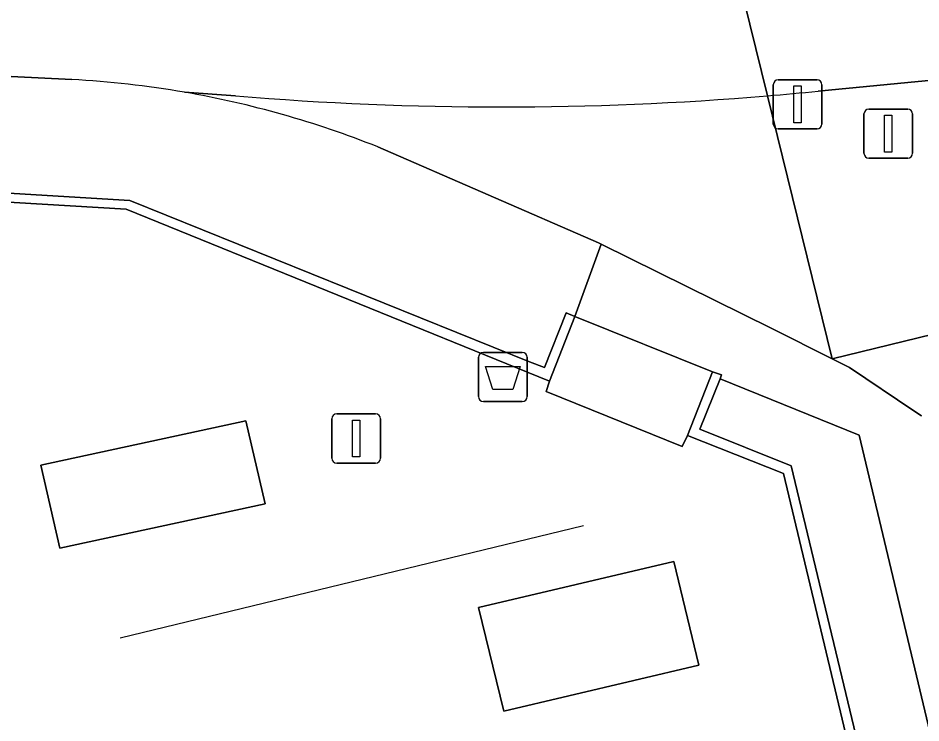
# Model space of a CAD drawing. Extents: x 160675 to 161153, y 383241 to 383714.
# Drawn here: x 160968.32 to 160986.68, y 383526.07 to 383540.4 of the extents above; entities that cross this region are included whole.
import ezdxf

# ---------------------------------------------------------------- set-up
doc = ezdxf.new("R2010")
doc.units = 0
for name, color, linetype in [('IMGEO_Afvalbak', 7, 'Continuous'), ('IMGEO_Drukknoppaal', 7, 'Continuous'), ('IMGEO_Fietspad_gesloten', 7, 'Continuous'), ('IMGEO_Groenvoorziening', 7, 'Continuous'), ('IMGEO_Lichtmast', 7, 'Continuous'), ('IMGEO_Lijnafwatering', 7, 'Continuous'), ('IMGEO_Muur', 7, 'Continuous'), ('IMGEO_Rijbaan_lokaal_gesloten', 7, 'Continuous'), ('IMGEO_Verkeersregelinstallatiepaal', 7, 'Continuous'), ('IMGEO_Voetpad_op_trap', 7, 'Continuous'), ('IMGEO_Voetpad_open', 7, 'Continuous')]:
    doc.layers.add(name, color=color, linetype=linetype)

msp = doc.modelspace()

# ---------------------------------------------------------------- linework, layer by layer
at = {"layer": 'IMGEO_Afvalbak'}
for p, q in [((160977.779, 383533.603), (160978.569, 383533.603)), ((160978.569, 383533.603), (160977.779, 383533.603)), ((160977.679, 383532.703), (160977.679, 383533.503)), ((160977.679, 383533.503), (160977.679, 383532.703)), ((160978.669, 383533.503), (160978.669, 383532.703)), ((160978.669, 383532.703), (160978.669, 383533.503)), ((160978.569, 383532.603), (160977.779, 383532.603)), ((160977.779, 383532.603), (160978.569, 383532.603))]:
    msp.add_line(p, q, dxfattribs=at)
msp.add_lwpolyline([(160977.822, 383533.317), (160978.526, 383533.317), (160978.377, 383532.847), (160977.971, 383532.847), (160977.822, 383533.317)], dxfattribs=at)
for centre, start, end in [((160977.779, 383533.503), 90, 180), ((160977.779, 383533.503), 90, 180), ((160978.569, 383533.503), 0, 90), ((160978.569, 383533.503), 360, 90), ((160977.779, 383532.703), 180, 270), ((160977.779, 383532.703), 180, 270), ((160978.569, 383532.703), 270, 0), ((160978.569, 383532.703), 270, 0)]:
    msp.add_arc(centre, 0.1, start, end, dxfattribs=at)
at = {"layer": 'IMGEO_Drukknoppaal'}
for p, q in [((160983.774, 383539.145), (160984.564, 383539.145)), ((160984.564, 383539.145), (160983.774, 383539.145)), ((160983.674, 383538.245), (160983.674, 383539.045)), ((160983.674, 383539.045), (160983.674, 383538.245)), ((160984.664, 383539.045), (160984.664, 383538.245)), ((160984.664, 383538.245), (160984.664, 383539.045)), ((160984.564, 383538.145), (160983.774, 383538.145)), ((160983.774, 383538.145), (160984.564, 383538.145))]:
    msp.add_line(p, q, dxfattribs=at)
msp.add_lwpolyline([(160984.094, 383539.02), (160984.244, 383539.02), (160984.244, 383538.27), (160984.094, 383538.27), (160984.094, 383539.02)], dxfattribs=at)
for centre, start, end in [((160983.774, 383539.045), 90, 180), ((160983.774, 383539.045), 90, 180), ((160984.564, 383539.045), 0, 90), ((160984.564, 383539.045), 360, 90), ((160983.774, 383538.245), 180, 270), ((160983.774, 383538.245), 180, 270), ((160984.564, 383538.245), 270, 0), ((160984.564, 383538.245), 270, 0)]:
    msp.add_arc(centre, 0.1, start, end, dxfattribs=at)
at = {"layer": 'IMGEO_Fietspad_gesloten'}
for points in [[(160983.557, 383538.819), (160982.724, 383542.204)], [(160962.758, 383539.516), (160964.196, 383539.408), (160969.411, 383539.151)], [(160971.7, 383538.891), (160972.743, 383538.819)]]:
    msp.add_lwpolyline(points, dxfattribs=at)
for centre, radius, start, end in [((160968.301, 383519.174), 20.008, 80.2194, 86.8201), ((160978.15, 383603.54), 64.947, 265.22443, 274.77557)]:
    msp.add_arc(centre, radius, start, end, dxfattribs=at)
at = {"layer": 'IMGEO_Groenvoorziening'}
for points in [[(160982.593, 383533.067), (160982.183, 383532.041), (160984.039, 383531.299), (160986.796, 383519.809), (160988.223, 383520.138), (160985.422, 383531.917)], [(160972.95, 383532.208), (160968.781, 383531.307), (160969.172, 383529.622), (160973.341, 383530.522)], [(160981.65, 383529.352), (160977.683, 383528.414), (160978.194, 383526.306), (160982.161, 383527.243)]]:
    msp.add_lwpolyline(points, close=True, dxfattribs=at)
at = {"layer": 'IMGEO_Lichtmast'}
for p, q in [((160974.797, 383532.352), (160975.587, 383532.352)), ((160975.587, 383532.352), (160974.797, 383532.352)), ((160974.697, 383531.452), (160974.697, 383532.252)), ((160974.697, 383532.252), (160974.697, 383531.452)), ((160975.687, 383532.252), (160975.687, 383531.452)), ((160975.687, 383531.452), (160975.687, 383532.252)), ((160975.587, 383531.352), (160974.797, 383531.352)), ((160974.797, 383531.352), (160975.587, 383531.352))]:
    msp.add_line(p, q, dxfattribs=at)
msp.add_lwpolyline([(160975.117, 383532.227), (160975.267, 383532.227), (160975.267, 383531.477), (160975.117, 383531.477), (160975.117, 383532.227)], dxfattribs=at)
for centre, start, end in [((160974.797, 383532.252), 90, 180), ((160974.797, 383532.252), 90, 180), ((160975.587, 383532.252), 0, 90), ((160975.587, 383532.252), 360, 90), ((160974.797, 383531.452), 180, 270), ((160974.797, 383531.452), 180, 270), ((160975.587, 383531.452), 270, 0), ((160975.587, 383531.452), 270, 0)]:
    msp.add_arc(centre, 0.1, start, end, dxfattribs=at)
at = {"layer": 'IMGEO_Lijnafwatering'}
msp.add_lwpolyline([(160970.396, 383527.8), (160979.816, 383530.081)], dxfattribs=at)
at = {"layer": 'IMGEO_Muur'}
msp.add_lwpolyline([(160949.761, 383539.035), (160952.606, 383538.502), (160958.063, 383537.722), (160964.136, 383536.896), (160970.52, 383536.513), (160979.126, 383533.02), (160979.641, 383534.332), (160979.466, 383534.409), (160979.024, 383533.293), (160978.719, 383533.41), (160970.594, 383536.692), (160964.209, 383537.074), (160958.136, 383537.901), (160952.679, 383538.681), (160949.834, 383539.214)], dxfattribs=at)
msp.add_lwpolyline([(160982.593, 383533.067), (160982.619, 383533.143), (160982.439, 383533.21), (160981.931, 383531.911), (160983.882, 383531.14), (160986.626, 383519.649), (160986.288, 383519.566), (160976.553, 383517.255), (160976.602, 383517.059), (160986.336, 383519.37), (160986.87, 383519.502), (160986.844, 383519.609), (160988.32, 383519.965), (160988.284, 383520.152), (160988.223, 383520.138), (160986.796, 383519.809), (160984.039, 383531.299), (160982.183, 383532.041)], close=True, dxfattribs=at)
at = {"layer": 'IMGEO_Rijbaan_lokaal_gesloten'}
for points in [[(160993.761, 383543.216), (160987.657, 383542.615), (160982.724, 383542.204), (160983.557, 383538.819)], [(160984.588, 383538.914), (160993.986, 383539.822)], [(160993.986, 383539.822), (160984.588, 383538.914)], [(160972.743, 383538.819), (160971.7, 383538.891)], [(160975.635, 383537.779), (160980.118, 383535.831), (160980.174, 383535.803), (160983.645, 383534.091), (160984.873, 383533.47), (160983.557, 383538.819)], [(160983.557, 383538.819), (160984.873, 383533.47), (161003.856, 383538.104)], [(161003.856, 383538.104), (160984.873, 383533.47), (160985.225, 383533.292), (160986.534, 383532.416), (160986.688, 383532.313)]]:
    msp.add_lwpolyline(points, dxfattribs=at)
for centre, radius, start, end in [((160968.336, 383519.468), 19.713, 68.2668, 80.1734), ((160978.15, 383603.54), 64.947, 265.22443, 274.77557), ((160976.086, 383625.536), 87.038, 274.92379, 275.60536), ((160976.086, 383625.536), 87.038, 274.92379, 275.60536)]:
    msp.add_arc(centre, radius, start, end, dxfattribs=at)
at = {"layer": 'IMGEO_Verkeersregelinstallatiepaal'}
for p, q in [((160985.517, 383537.65), (160985.517, 383538.45)), ((160985.517, 383538.45), (160985.517, 383537.65)), ((160985.617, 383538.55), (160986.407, 383538.55)), ((160986.407, 383538.55), (160985.617, 383538.55)), ((160986.507, 383538.45), (160986.507, 383537.65)), ((160986.507, 383537.65), (160986.507, 383538.45)), ((160986.407, 383537.55), (160985.617, 383537.55)), ((160985.617, 383537.55), (160986.407, 383537.55))]:
    msp.add_line(p, q, dxfattribs=at)
msp.add_lwpolyline([(160985.937, 383538.425), (160986.087, 383538.425), (160986.087, 383537.675), (160985.937, 383537.675), (160985.937, 383538.425)], dxfattribs=at)
for centre, start, end in [((160985.617, 383538.45), 90, 180), ((160985.617, 383538.45), 90, 180), ((160986.407, 383538.45), 0, 90), ((160986.407, 383538.45), 360, 90), ((160985.617, 383537.65), 180, 270), ((160985.617, 383537.65), 180, 270), ((160986.407, 383537.65), 270, 0), ((160986.407, 383537.65), 270, 0)]:
    msp.add_arc(centre, 0.1, start, end, dxfattribs=at)
at = {"layer": 'IMGEO_Voetpad_op_trap'}
msp.add_lwpolyline([(160982.439, 383533.21), (160979.641, 383534.332), (160979.126, 383533.02), (160979.058, 383532.807), (160981.821, 383531.692), (160981.931, 383531.911)], close=True, dxfattribs=at)
at = {"layer": 'IMGEO_Voetpad_open'}
for points in [[(160969.411, 383539.151), (160964.196, 383539.408), (160962.758, 383539.516)], [(160949.834, 383539.214), (160952.679, 383538.681), (160958.136, 383537.901), (160964.209, 383537.074), (160970.594, 383536.692), (160978.719, 383533.41), (160979.024, 383533.293), (160979.466, 383534.409), (160979.641, 383534.332), (160980.174, 383535.803), (160980.118, 383535.831), (160975.635, 383537.779)], [(160928.345, 383504.776), (160955.568, 383511.188), (160965.4, 383513.568), (160966.369, 383513.847), (160968.32, 383514.48), (160976.602, 383517.059), (160976.553, 383517.255), (160986.288, 383519.566), (160986.626, 383519.649), (160983.882, 383531.14), (160981.931, 383531.911), (160981.821, 383531.692), (160979.058, 383532.807), (160979.126, 383533.02), (160970.52, 383536.513), (160964.136, 383536.896), (160958.063, 383537.722), (160953.062, 383536.58), (160952.606, 383538.502), (160949.761, 383539.035)], [(160986.688, 383532.313), (160986.534, 383532.416), (160985.225, 383533.292), (160984.873, 383533.47), (160983.645, 383534.091), (160980.174, 383535.803), (160979.641, 383534.332), (160982.439, 383533.21), (160982.619, 383533.143), (160982.593, 383533.067), (160985.422, 383531.917), (160988.223, 383520.138), (160988.284, 383520.152), (160988.32, 383519.965), (160989.727, 383513.97), (160989.785, 383513.707), (160991.2, 383507.824), (160998.59, 383509.53)]]:
    msp.add_lwpolyline(points, dxfattribs=at)
for points in [[(160969.172, 383529.622), (160968.781, 383531.307), (160972.95, 383532.208), (160973.341, 383530.522)], [(160977.683, 383528.414), (160981.65, 383529.352), (160982.161, 383527.243), (160978.194, 383526.306)]]:
    msp.add_lwpolyline(points, close=True, dxfattribs=at)
for centre, radius, start, end in [((160968.301, 383519.174), 20.008, 80.2194, 86.8201), ((160968.336, 383519.468), 19.713, 68.2668, 80.1734)]:
    msp.add_arc(centre, radius, start, end, dxfattribs=at)

doc.saveas('drawing.dxf')
